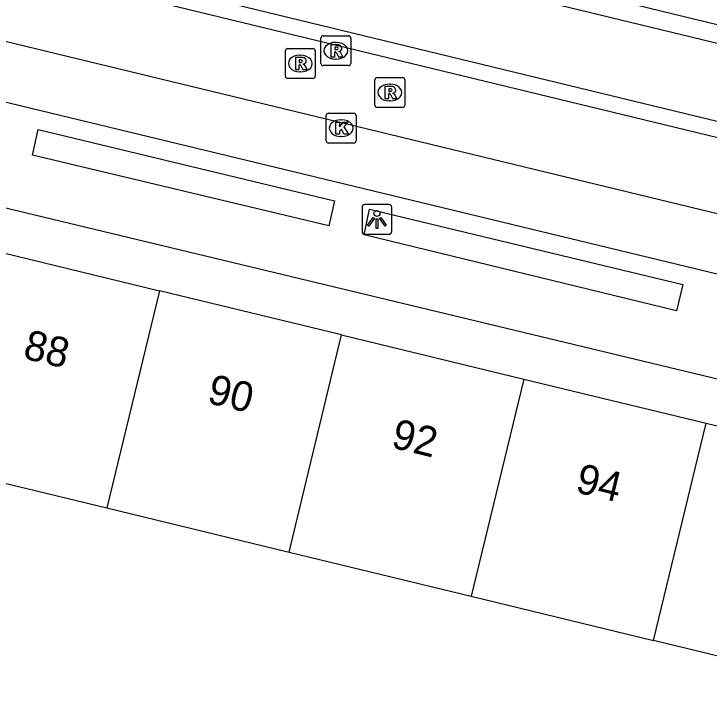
# Model space of a CAD drawing. Extents: x 162812 to 163818, y 381639 to 382470.
# Drawn here: x 163661.98 to 163685.29, y 382190.97 to 382213.55 of the extents above; entities that cross this region are included whole.
import ezdxf

# ---------------------------------------------------------------- set-up
doc = ezdxf.new("R2010")
doc.units = 0
for name, color, linetype in [('IMGEO_Haag', 7, 'Continuous'), ('IMGEO_Kolk', 7, 'Continuous'), ('IMGEO_Lichtpunt', 7, 'Continuous'), ('IMGEO_Pand', 7, 'Continuous'), ('IMGEO_Pand_nummerreeks', 7, 'Continuous'), ('IMGEO_Rijbaan_lokaal_gesloten', 7, 'Continuous'), ('IMGEO_Rioolput', 7, 'Continuous'), ('IMGEO_Voetpad_open', 7, 'Continuous')]:
    doc.layers.add(name, color=color, linetype=linetype)

msp = doc.modelspace()

# ---------------------------------------------------------------- linework, layer by layer
at = {"layer": 'IMGEO_Haag'}
msp.add_lwpolyline([(163711.141, 382206.665), (163711.259, 382207.263), (163698.681, 382210.001), (163649.686, 382221.909), (163649.55, 382221.295)], dxfattribs=at)
at = {"layer": 'IMGEO_Kolk'}
for p, q in [((163672.458, 382209.295), (163672.458, 382210.147)), ((163672.533, 382210.221), (163673.385, 382210.221)), ((163673.459, 382210.147), (163673.459, 382209.295)), ((163672.946, 382210.001), (163672.971, 382210.001)), ((163672.969, 382209.441), (163672.944, 382209.441)), ((163673.385, 382209.221), (163672.533, 382209.221))]:
    msp.add_line(p, q, dxfattribs=at)
for points in [[(163672.458, 382209.295), (163672.458, 382210.147)], [(163672.533, 382210.221), (163673.385, 382210.221)], [(163673.459, 382210.147), (163673.459, 382209.295)], [(163672.779, 382209.921), (163672.902, 382209.921), (163672.902, 382209.77), (163673.032, 382209.921), (163673.196, 382209.921), (163673.05, 382209.77), (163673.203, 382209.521), (163673.051, 382209.521), (163672.966, 382209.685), (163672.902, 382209.618), (163672.902, 382209.521), (163672.779, 382209.521), (163672.779, 382209.921)], [(163673.385, 382209.221), (163672.533, 382209.221)]]:
    msp.add_lwpolyline(points, dxfattribs=at)
for centre, start, end in [((163672.535, 382210.145), 91.552, 178.448), ((163672.535, 382210.145), 91.552, 178.448), ((163673.383, 382210.145), 1.552, 88.448), ((163673.383, 382210.145), 1.552, 88.448), ((163672.535, 382209.297), 181.552, 268.448), ((163672.535, 382209.297), 181.552, 268.448), ((163673.383, 382209.297), 271.552, 358.448), ((163673.383, 382209.297), 271.552, 358.448)]:
    msp.add_arc(centre, 0.0765, start, end, dxfattribs=at)
for centre, major_axis, ratio, start_param, end_param in [((163672.945, 382209.721), (-0.387, 0.002), 0.722429, 4.712389, 7.853982), ((163672.97, 382209.721), (-0.39, 0.002), 0.717154, 1.570796, 4.712389)]:
    msp.add_ellipse(centre, major_axis=major_axis, ratio=ratio, start_param=start_param, end_param=end_param, dxfattribs=at)
at = {"layer": 'IMGEO_Lichtpunt'}
for p, q in [((163673.657, 382207.063), (163673.657, 382206.256)), ((163673.657, 382207.063), (163673.657, 382206.256)), ((163674.559, 382207.158), (163673.751, 382207.158)), ((163674.559, 382207.158), (163673.751, 382207.158)), ((163674.653, 382206.256), (163674.653, 382207.063)), ((163674.653, 382206.256), (163674.653, 382207.063)), ((163673.751, 382206.162), (163674.559, 382206.162)), ((163673.751, 382206.162), (163674.559, 382206.162))]:
    msp.add_line(p, q, dxfattribs=at)
for points in [[(163674.031, 382206.727), (163674.07, 382206.699), (163673.882, 382206.437), (163673.844, 382206.464), (163674.031, 382206.727)], [(163674.133, 382206.679), (163674.18, 382206.679), (163674.18, 382206.357), (163674.133, 382206.357), (163674.133, 382206.679)], [(163674.243, 382206.699), (163674.281, 382206.726), (163674.468, 382206.464), (163674.429, 382206.436), (163674.243, 382206.699)]]:
    msp.add_lwpolyline(points, dxfattribs=at)
msp.add_circle((163674.156, 382206.861), 0.0994, dxfattribs=at)
for centre, start, end in [((163673.751, 382207.063), 90, 180), ((163673.751, 382207.063), 90, 180), ((163674.559, 382207.063), 0, 90), ((163674.559, 382207.063), 0, 90), ((163673.751, 382206.256), 180, 270), ((163673.751, 382206.256), 180, 270), ((163674.559, 382206.256), 270, 0), ((163674.559, 382206.256), 270, 360)]:
    msp.add_arc(centre, 0.0946, start, end, dxfattribs=at)
at = {"layer": 'IMGEO_Pand'}
for points in [[(163660.754, 382205.747), (163666.862, 382204.266)], [(163666.862, 382204.266), (163665.097, 382196.981)], [(163672.971, 382202.786), (163666.862, 382204.266)], [(163671.207, 382195.499), (163672.971, 382202.786)], [(163672.971, 382202.786), (163679.081, 382201.304)], [(163679.081, 382201.304), (163677.316, 382194.017)], [(163679.081, 382201.304), (163685.189, 382199.824)], [(163683.424, 382192.536), (163685.189, 382199.824)], [(163685.189, 382199.824), (163691.612, 382198.267)], [(163658.989, 382198.462), (163665.097, 382196.981)], [(163665.097, 382196.981), (163671.207, 382195.499)], [(163671.207, 382195.499), (163677.316, 382194.017)], [(163677.316, 382194.017), (163683.424, 382192.536)], [(163689.872, 382190.972), (163683.424, 382192.536)]]:
    msp.add_lwpolyline(points, dxfattribs=at)
at = {"layer": 'IMGEO_Rijbaan_lokaal_gesloten'}
for points in [[(163592.308, 382232.567), (163696.407, 382207.326), (163696.249, 382206.818), (163592.193, 382232.028), (163592.308, 382232.567)], [(163649.55, 382221.295), (163699.392, 382209.224)], [(163697.205, 382204.035), (163650.875, 382215.257)]]:
    msp.add_lwpolyline(points, dxfattribs=at)
at = {"layer": 'IMGEO_Rioolput'}
for p, q in [((163672.278, 382211.893), (163672.278, 382212.745)), ((163672.353, 382212.819), (163673.205, 382212.819)), ((163673.279, 382212.745), (163673.279, 382211.893)), ((163671.16, 382212.389), (163672.012, 382212.389)), ((163672.766, 382212.599), (163672.791, 382212.599)), ((163671.085, 382211.463), (163671.085, 382212.315)), ((163671.573, 382212.169), (163671.598, 382212.169)), ((163672.086, 382212.315), (163672.086, 382211.463)), ((163672.789, 382212.039), (163672.764, 382212.039)), ((163673.205, 382211.819), (163672.353, 382211.819)), ((163671.596, 382211.609), (163671.571, 382211.609)), ((163672.012, 382211.389), (163671.16, 382211.389)), ((163674.088, 382210.492), (163674.088, 382211.344)), ((163674.163, 382211.418), (163675.015, 382211.418)), ((163675.089, 382211.344), (163675.089, 382210.492)), ((163674.576, 382211.198), (163674.601, 382211.198)), ((163674.599, 382210.638), (163674.574, 382210.638)), ((163675.015, 382210.418), (163674.163, 382210.418))]:
    msp.add_line(p, q, dxfattribs=at)
for points in [[(163672.278, 382211.893), (163672.278, 382212.745)], [(163672.353, 382212.819), (163673.205, 382212.819)], [(163673.279, 382212.745), (163673.279, 382211.893)], [(163671.16, 382212.389), (163672.012, 382212.389)], [(163672.867, 382212.517), (163672.615, 382212.519), (163672.615, 382212.119)], [(163672.793, 382212.438), (163672.739, 382212.438), (163672.739, 382212.357)], [(163671.085, 382211.463), (163671.085, 382212.315)], [(163672.086, 382212.315), (163672.086, 382211.463)], [(163672.615, 382212.119), (163672.739, 382212.119), (163672.739, 382212.281), (163672.75, 382212.281)], [(163672.739, 382212.357), (163672.791, 382212.357)], [(163672.797, 382212.252), (163672.868, 382212.119), (163673.008, 382212.119), (163672.943, 382212.245)], [(163671.674, 382212.087), (163671.422, 382212.089), (163671.422, 382211.689)], [(163671.6, 382212.008), (163671.546, 382212.008), (163671.546, 382211.927)], [(163671.546, 382211.927), (163671.598, 382211.927)], [(163671.422, 382211.689), (163671.546, 382211.689), (163671.546, 382211.851), (163671.557, 382211.851)], [(163671.604, 382211.822), (163671.675, 382211.689), (163671.815, 382211.689), (163671.75, 382211.815)], [(163673.205, 382211.819), (163672.353, 382211.819)], [(163672.012, 382211.389), (163671.16, 382211.389)], [(163674.088, 382210.492), (163674.088, 382211.344)], [(163674.163, 382211.418), (163675.015, 382211.418)], [(163675.089, 382211.344), (163675.089, 382210.492)], [(163674.677, 382211.116), (163674.425, 382211.118), (163674.425, 382210.718)], [(163674.603, 382211.037), (163674.549, 382211.037), (163674.549, 382210.956)], [(163674.425, 382210.718), (163674.549, 382210.718), (163674.549, 382210.88), (163674.56, 382210.88)], [(163674.549, 382210.956), (163674.601, 382210.956)], [(163674.607, 382210.851), (163674.678, 382210.718), (163674.818, 382210.718), (163674.753, 382210.844)], [(163675.015, 382210.418), (163674.163, 382210.418)]]:
    msp.add_lwpolyline(points, dxfattribs=at)
for centre, radius, start, end in [((163672.355, 382212.743), 0.0765, 91.552, 178.448), ((163672.355, 382212.743), 0.0765, 91.552, 178.448), ((163673.203, 382212.743), 0.0765, 1.552, 88.448), ((163673.203, 382212.743), 0.0765, 1.552, 88.448), ((163671.162, 382212.313), 0.0765, 91.552, 178.448), ((163671.162, 382212.313), 0.0765, 91.552, 178.448), ((163672.01, 382212.313), 0.0765, 1.552, 88.448), ((163672.01, 382212.313), 0.0765, 1.552, 88.448), ((163672.799, 382212.342), 0.0964, 77.0061, 93.1865), ((163672.813, 382212.399), 0.0378, 276.6634, 79.6772), ((163672.866, 382212.407), 0.109, 350.3612, 89.416), ((163672.864, 382212.407), 0.112, 277.5842, 350.9817), ((163672.749, 382212.228), 0.0533, 26.0293, 88.6989), ((163672.775, 382212.546), 0.19, 274.7715, 282.9687), ((163672.848, 382212.192), 0.108, 29.5134, 73.7905), ((163671.582, 382212.116), 0.19, 274.7715, 282.9687), ((163671.606, 382211.912), 0.0964, 77.0061, 93.1865), ((163671.62, 382211.969), 0.0378, 276.6634, 79.6772), ((163671.673, 382211.977), 0.109, 350.3612, 89.416), ((163671.671, 382211.977), 0.112, 277.5842, 350.9817), ((163671.556, 382211.798), 0.0533, 26.0293, 88.6989), ((163671.655, 382211.762), 0.108, 29.5134, 73.7905), ((163672.355, 382211.895), 0.0765, 181.552, 268.448), ((163672.355, 382211.895), 0.0765, 181.552, 268.448), ((163673.203, 382211.895), 0.0765, 271.552, 358.448), ((163673.203, 382211.895), 0.0765, 271.552, 358.448), ((163671.162, 382211.465), 0.0765, 181.552, 268.448), ((163671.162, 382211.465), 0.0765, 181.552, 268.448), ((163672.01, 382211.465), 0.0765, 271.552, 358.448), ((163672.01, 382211.465), 0.0765, 271.552, 358.448), ((163674.165, 382211.342), 0.0765, 91.552, 178.448), ((163674.165, 382211.342), 0.0765, 91.552, 178.448), ((163675.013, 382211.342), 0.0765, 1.552, 88.448), ((163675.013, 382211.342), 0.0765, 1.552, 88.448), ((163674.609, 382210.941), 0.0964, 77.0061, 93.1865), ((163674.623, 382210.998), 0.0378, 276.6634, 79.6772), ((163674.676, 382211.006), 0.109, 350.3612, 89.416), ((163674.559, 382210.827), 0.0533, 26.0293, 88.6989), ((163674.585, 382211.145), 0.19, 274.7715, 282.9687), ((163674.674, 382211.006), 0.112, 277.5842, 350.9817), ((163674.658, 382210.791), 0.108, 29.5134, 73.7905), ((163674.165, 382210.494), 0.0765, 181.552, 268.448), ((163674.165, 382210.494), 0.0765, 181.552, 268.448), ((163675.013, 382210.494), 0.0765, 271.552, 358.448), ((163675.013, 382210.494), 0.0765, 271.552, 358.448)]:
    msp.add_arc(centre, radius, start, end, dxfattribs=at)
for centre, major_axis, ratio, start_param, end_param in [((163672.765, 382212.319), (-0.387, 0.002), 0.722429, 4.712389, 7.853982), ((163672.79, 382212.319), (-0.39, 0.002), 0.717154, 1.570796, 4.712389), ((163671.572, 382211.889), (-0.387, 0.002), 0.722429, 4.712389, 7.853982), ((163671.597, 382211.889), (-0.39, 0.002), 0.717154, 1.570796, 4.712389), ((163674.575, 382210.918), (-0.387, 0.002), 0.722429, 4.712389, 7.853982), ((163674.6, 382210.918), (-0.39, 0.002), 0.717154, 1.570796, 4.712389)]:
    msp.add_ellipse(centre, major_axis=major_axis, ratio=ratio, start_param=start_param, end_param=end_param, dxfattribs=at)
at = {"layer": 'IMGEO_Voetpad_open'}
for points in [[(163696.721, 382202.129), (163650.701, 382213.245)], [(163672.728, 382207.284), (163672.539, 382206.441), (163662.603, 382208.816), (163662.802, 382209.672), (163672.728, 382207.284)], [(163654.906, 382208.686), (163691.987, 382199.775)], [(163684.417, 382204.475), (163684.205, 382203.597), (163673.723, 382206.148), (163673.908, 382207.005), (163684.417, 382204.475)]]:
    msp.add_lwpolyline(points, dxfattribs=at)

# ---------------------------------------------------------------- texts
at = {"layer": 'IMGEO_Pand_nummerreeks'}
for s, p in [('88', (163662.251, 382202.008)), ('90', (163668.426, 382200.512)), ('92', (163674.595, 382199.017)), ('94', (163680.773, 382197.519))]:
    msp.add_text(s, height=1, rotation=346.3746, dxfattribs=at).set_placement(p)

doc.saveas('drawing.dxf')
